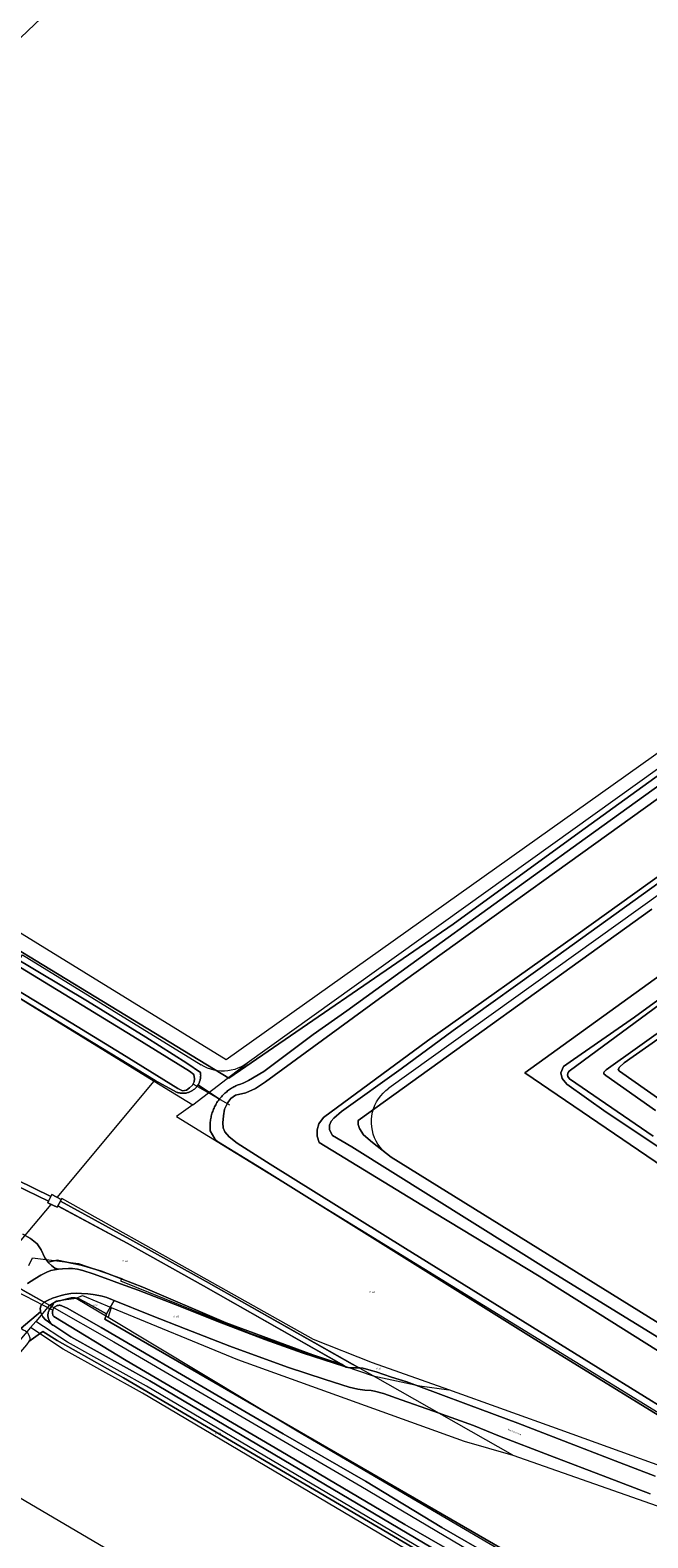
# Model space of a CAD drawing. Header units: metres. Extents: x 250001 to 257773, y 598992 to 609118.
# Tile 417 of 656: x 253239 to 253388, y 603689 to 604053. Entities that reach past the tile are written whole.
import ezdxf
from ezdxf.enums import TextEntityAlignment as Align
from ezdxf.lldxf.tags import DXFTag

# ---------------------------------------------------------------- set-up
doc = ezdxf.new("R2010")
doc.units = ezdxf.units.M
for name, color, linetype, lineweight in [('B-WE-GR-BOS_LOOF-GV', 252, 'Continuous', 13), ('B-WE-GR-BOUWLAND-GV', 252, 'Continuous', 13), ('B-WE-GR-GRAS-GV', 252, 'Continuous', 13), ('B-WE-GR-GROENVOORZIENING-GV', 252, 'Continuous', 18), ('B-WE-KG-GRENS_PERCEEL-G', 150, 'KG-PERCEEL', 18), ('B-WE-KG-GRENS_PERCEEL-S', 150, 'Continuous', 25), ('B-WE-KW-KUNSTWERK_DUIKER-G', 252, 'Continuous', 18), ('B-WE-OG-TERREIN_ERF-GV', 7, 'Continuous', 18), ('B-WE-OG-TOPOGRAFIE-T18', 2, 'Continuous', 18), ('B-WE-OG-WATER-GV', 252, 'Continuous', 18), ('B-WE-OG-WATER_SLOOT-GV', 252, 'Continuous', 18), ('B-WE-VH-ONVERHARD-GV', 252, 'Continuous', 18), ('B-WE-VH-VERHARDING_GESLOTEN-GV', 252, 'Continuous', 18), ('B-WE-VH-VERHARDING_OPEN-GV', 252, 'Continuous', 18), ('X-XX-AL-REFERENTIE-G', 7, 'Continuous', 18)]:
    doc.layers.add(name, color=color, linetype=linetype, lineweight=lineweight)
doc.styles.add('NLCS-ISO', font='NLCS-ISO.ttf')
doc.styles.add('NLCS-ISO-ANNOTATIEF-T18', font='NLCS-ISO.ttf', dxfattribs={"height": 1.8})
doc.styles.get("Standard").update_dxf_attribs({"font": 'NLCS-ISO.ttf'})
tags = doc.linetypes.add('KG-PERCEEL', pattern='A,5.5,-2,["P",Standard,S=1.8,R=0,X=-0.5,Y=-0.9],-2,5.5,-2,[5,NLCS.SHX,S=0.75,R=0,X=0,Y=0],-2', length=19).pattern_tags.tags
tags[6] = DXFTag(74, 10)

# ---------------------------------------------------------------- blocks, each defined once
blk = doc.blocks.new('SKG-PERCEELNUMMER-SO')
at = {"style": 'NLCS-ISO', "oblique": 10, "flags": 1}
blk.add_attdef('GEMEENTECODE', text='', height=1.8, dxfattribs=at).set_placement((0, 2.6), align=Align.MIDDLE_CENTER)
at = {"style": 'NLCS-ISO', "oblique": 10}
blk.add_attdef('SECTIE', text='', height=1.8, dxfattribs=at).set_placement((-0.5, 0), align=Align.MIDDLE_RIGHT)
blk.add_attdef('PERCEELNUMMER', text='', height=1.8, dxfattribs=at).set_placement((0.5, 0), align=Align.MIDDLE_LEFT)
blk = doc.blocks.new('BS2021-132-Xref-KAD-20210617')
at = {"layer": 'B-WE-KG-GRENS_PERCEEL-G', "flags": 128}
for points in [[(253712.534, 604507.482), (253701.448, 604099.702), (253286.577, 603804.627), (253149.143, 603889.321), (253101.89, 603925.843)], [(253767.923, 604145.357), (253291.644, 603803.789)], [(253753.404, 604104.425), (253325.81, 603797.773)], [(252926.488, 604042.39), (253135.52, 603882.718), (253146.768, 603874.951), (253167.264, 603862.339), (253269.232, 603799.467)], [(253245.788, 603771.43), (253244.54, 603772.09), (253244.29, 603771.67), (253236.09, 603775.64), (253225.3, 603780.4), (253218.66, 603783.55), (253209.1, 603788.4), (253139.71, 603823.99), (253133.6, 603827.21), (253126.58, 603831.45), (253119.49, 603836.06), (253114.15, 603839.78), (253070.06, 603870.7), (253070.3, 603871.05), (253068.24, 603872.54), (253067.98, 603872.17), (253047.15, 603886.72), (253026.27, 603902.43), (253015.17, 603910.87), (252996.2, 603925.73), (252951.67, 603960.89), (252924.98, 603982.07), (252896.19, 604004.74), (252896.51, 604005.1), (252894.52, 604006.64), (252894.2, 604006.32), (252894.04, 604008.21), (252893.69, 604008.51)], [(252890.73, 604005.66), (252891.11, 604005.27), (252893.44, 604005.31), (252893.17, 604004.95), (252895.12, 604003.41), (252895.44, 604003.72), (252897.8, 604001.84), (252935.45, 603972.13), (252967.2, 603946.94), (252995.38, 603924.72), (253005.49, 603916.79), (253030.89, 603897.36), (253046.45, 603885.65), (253067.21, 603871.12), (253066.98, 603870.75), (253069.04, 603869.36), (253113.5, 603838.69), (253125.91, 603830.31), (253132.9, 603826.11), (253215.25, 603783.75), (253225.02, 603779.16), (253235.72, 603774.4), (253243.72, 603770.54), (253243.57, 603770.15), (253244.38, 603769.745)], [(253097.482, 603921.589), (253140.096, 603889.037), (253151.036, 603881.483), (253171.116, 603869.128), (253236.652, 603828.72), (253237.438, 603829.996), (253280.57, 603803.403)], [(253278.504, 603793.751), (253291.644, 603803.789)], [(253291.644, 603803.789), (253290.943, 603803.329), (253290.205, 603802.93), (253289.437, 603802.594), (253288.643, 603802.324), (253287.829, 603802.12), (253287.001, 603801.986), (253286.165, 603801.922), (253285.327, 603801.928), (253284.492, 603802.004), (253283.666, 603802.15), (253282.855, 603802.365), (253282.065, 603802.646), (253281.302, 603802.993), (253280.57, 603803.403)], [(253245.788, 603771.43), (253269.232, 603799.467)], [(253269.232, 603799.467), (253278.504, 603793.751)], [(253326.364, 603781.15), (253325.628, 603781.654), (253324.939, 603782.222), (253324.304, 603782.849), (253323.727, 603783.53), (253323.213, 603784.259), (253322.767, 603785.032), (253322.391, 603785.841), (253322.088, 603786.681), (253321.862, 603787.544), (253321.713, 603788.424), (253321.644, 603789.313), (253321.654, 603790.206), (253321.744, 603791.094), (253321.912, 603791.97), (253322.158, 603792.828), (253322.479, 603793.66), (253322.873, 603794.461), (253323.337, 603795.223), (253323.868, 603795.941), (253324.46, 603796.609), (253325.109, 603797.221), (253325.81, 603797.773)], [(253278.504, 603793.751), (253274.64, 603790.978), (253430.424, 603695.138)], [(253651.336, 603580.952), (253532.602, 603654.261), (253515.204, 603663.93), (253326.364, 603781.15)], [(253246.815, 603770.887), (253245.788, 603771.43)], [(253232.884, 603755.997), (253244.38, 603769.745)], [(253244.38, 603769.745), (253245.79, 603769.04), (253245.98, 603769.37), (253246.05, 603769.333)], [(253246.05, 603769.333), (253262.7, 603760.36), (253281.08, 603750.1), (253315.216, 603730.683)], [(253246.815, 603770.887), (253246.625, 603770.497)], [(253322.028, 603728.327), (253281.79, 603751.12), (253263.36, 603761.36), (253246.625, 603770.497)], [(253340.283, 603724.932), (253321.919, 603731.513), (253307.627, 603737.149), (253280.001, 603752.643), (253246.942, 603771.146), (253246.815, 603770.887)], [(253238.951, 603754.953), (253239.862, 603756.797)], [(253239.862, 603756.797), (253250.93, 603755.447), (253261.401, 603751.869), (253261.092, 603751.283)], [(253261.092, 603751.283), (253292.286, 603738.612), (253315.216, 603730.683)], [(253237.346, 603749.12), (253243.946, 603745.384)], [(253243.946, 603745.384), (253245.63, 603746.46), (253250.43, 603747.12)], [(253250.43, 603747.12), (253251.898, 603747.725), (253258.822, 603744.877)], [(253250.43, 603747.12), (253258.147, 603742.483)], [(253243.946, 603745.384), (253240.67, 603741.505)], [(253243.946, 603745.384), (253259.502, 603736.579), (253319.068, 603701.677), (253377.24, 603667.24), (253394.458, 603657.001), (253414.47, 603646.298), (253438.668, 603631.406), (253481.482, 603606.276), (253491.72, 603600.226), (253534.534, 603575.562), (253540.724, 603571.947)], [(253258.822, 603744.877), (253258.147, 603742.483)], [(253258.147, 603742.483), (253303.7, 603715.11), (253388.2, 603665.52), (253422.61, 603646.01), (253466.75, 603619.95), (253495.6, 603603.88), (253536.53, 603580.09), (253570.47, 603560.59), (253602.396, 603541.396)], [(253258.822, 603744.877), (253289.35, 603732.318), (253343.982, 603712.581), (253355.756, 603709.221)], [(253239.389, 603739.988), (253215.34, 603711.511)], [(253240.67, 603741.505), (253239.389, 603739.988)], [(253379.667, 603657.012), (253376.521, 603658.925), (253266.381, 603724.132), (253247.26, 603734.792), (253239.389, 603739.988)], [(253380.736, 603658.702), (253377.588, 603660.618), (253267.374, 603725.869), (253248.302, 603736.501), (253240.67, 603741.505)], [(253315.216, 603730.683), (253322.028, 603728.327)], [(253355.756, 603709.221), (253322.028, 603728.327)], [(253322.028, 603728.327), (253333.288, 603725.931), (253340.283, 603724.932)], [(253430.424, 603695.138), (253428.436, 603692.119), (253406.832, 603700.997), (253367.134, 603715.309), (253340.283, 603724.932)], [(253215.34, 603711.511), (253360.25, 603626.323)], [(253355.756, 603709.221), (253408.638, 603690.627), (253496.108, 603638.988), (253505.592, 603634.246), (253512.778, 603644.474)]]:
    blk.add_lwpolyline(points, dxfattribs=at)
at = {"layer": 'B-WE-KG-GRENS_PERCEEL-S', "xscale": 0.2, "yscale": 0.2, "zscale": 0.2}
for p, values in [((253262.002, 603756.023), {'PERCEELNUMMER': '162', 'SECTIE': 'M'}), ((253321.591, 603748.541), {'PERCEELNUMMER': '160', 'SECTIE': 'M'}), ((253254.866, 603745.382), {'PERCEELNUMMER': '164', 'SECTIE': 'M'}), ((253274.294, 603742.662), {'PERCEELNUMMER': '163', 'SECTIE': 'M'}), ((253323.194, 603730.103), {'PERCEELNUMMER': '161', 'SECTIE': 'M'}), ((253284.34, 603714.434), {'PERCEELNUMMER': '490', 'SECTIE': 'M'})]:
    blk.add_blockref('SKG-PERCEELNUMMER-SO', p, dxfattribs=at).add_auto_attribs(values)
blk = doc.blocks.new('BS2021-132-Xref-BGT-GRIJS-20210617-aangepast')
at = {"layer": 'B-WE-GR-BOS_LOOF-GV', "flags": 128}
for points in [[(253389.28, 603841.01), (253318.46, 603789.95), (253318.456, 603789.004), (253318.734, 603788.076), (253319.754, 603786.496), (253321.9, 603784.654), (253325.291, 603782.047), (253326.364, 603781.15), (253501.605, 603672.372)], [(253446.91, 603741.4), (253358.63, 603801.52), (253447.9, 603865.93)]]:
    blk.add_lwpolyline(points, dxfattribs=at)
at = {"layer": 'B-WE-GR-BOUWLAND-GV', "flags": 128}
blk.add_lwpolyline([(253264.82, 604077.89), (253217.46, 604032.86), (253191.3, 604008.95), (253181.96, 604000), (253177.89, 603996.11), (253135.52, 603956.33), (253109.38, 603931.56), (253107.31, 603929.59), (253106.12, 603928.45), (253101.705, 603924.278), (253103.132, 603922.878), (253101.687, 603921.374), (253107.445, 603916.733), (253117.111, 603909.137), (253131.833, 603897.309), (253142.404, 603889.484), (253162.447, 603875.367), (253228.153, 603836.153), (253287.246, 603800.234), (253341.312, 603837.419), (253371.753, 603859.495), (253499.331, 603951.75)], dxfattribs=at)
at = {"layer": 'B-WE-GR-GRAS-GV', "flags": 128}
for points in [[(253236.09, 603775.64), (253244.322, 603771.654), (253244.54, 603772.09), (253246.81, 603770.89), (253246.6, 603770.51), (253263.36, 603761.36), (253281.79, 603751.12), (253317.02, 603731.162), (253318.631, 603730.275), (253318.861, 603730.27), (253319.533, 603730.21), (253320.217, 603730.055), (253321.549, 603729.627), (253322.752, 603729.283), (253326.454, 603728.048), (253330.156, 603726.872), (253337.759, 603724.096), (253345.079, 603721.367), (253356.985, 603716.883), (253370.435, 603711.723), (253380.419, 603707.845), (253390.12, 603704.108)], [(253421.36, 603700.06), (253360.23, 603737.7), (253295.1, 603778.41), (253284.76, 603784.76), (253283.85, 603785.56), (253282.729, 603787.524), (253282.707, 603787.819), (253282.693, 603788.114), (253282.687, 603788.409), (253282.689, 603788.705), (253282.699, 603789.001), (253282.717, 603789.295), (253282.743, 603789.59), (253282.777, 603789.884), (253282.819, 603790.176), (253282.869, 603790.468), (253282.927, 603790.757), (253282.992, 603791.046), (253283.065, 603791.332), (253283.146, 603791.616), (253283.235, 603791.898), (253283.331, 603792.178), (253283.435, 603792.455), (253283.546, 603792.728), (253283.665, 603792.999), (253283.791, 603793.266), (253283.924, 603793.53), (253284.064, 603793.791), (253284.211, 603794.047), (253284.365, 603794.299), (253284.526, 603794.547), (253284.694, 603794.791), (253284.867, 603795.03), (253284.958, 603795.147), (253279.774, 603798.556), (253279.672, 603798.401), (253279.563, 603798.251), (253279.448, 603798.106), (253279.327, 603797.965), (253279.2, 603797.83), (253279.068, 603797.701), (253278.929, 603797.578), (253278.786, 603797.46), (253278.638, 603797.349), (253278.485, 603797.244), (253278.327, 603797.146), (253278.166, 603797.055), (253278.001, 603796.971), (253277.832, 603796.895), (253277.66, 603796.825), (253277.485, 603796.763), (253277.308, 603796.709), (253277.129, 603796.662), (253276.948, 603796.623), (253276.765, 603796.592), (253276.581, 603796.569), (253276.396, 603796.554), (253276.211, 603796.547), (253276.026, 603796.547), (253275.84, 603796.556), (253275.656, 603796.573), (253275.472, 603796.598), (253275.29, 603796.63), (253275.109, 603796.671), (253274.93, 603796.719), (253274.753, 603796.775), (253274.609, 603796.827), (253269.47, 603799.61), (253205.05, 603838.78)], [(253237.5, 603762.582), (253239.39, 603761.471), (253240.967, 603760.208), (253241.918, 603758.792), (253242.864, 603756.843), (253243.656, 603755.771), (253245.794, 603756.246), (253251.584, 603755.04), (253256.49, 603753.592), (253266.462, 603749.732), (253286.567, 603741.127), (253307.515, 603733.388), (253311.32, 603732.12), (253314.403, 603731.144), (253281.08, 603750.1), (253262.7, 603760.36), (253245.974, 603769.373), (253245.79, 603769.04), (253243.57, 603770.15), (253243.756, 603770.523), (253235.72, 603774.4)], [(253388.837, 603699.9), (253378.558, 603703.838), (253364.66, 603709.105), (253352.495, 603713.766), (253346.284, 603716.339), (253336.594, 603719.828), (253328.838, 603722.581), (253324.523, 603724.089), (253322.33, 603724.66), (253321.54, 603724.803), (253320.018, 603724.9), (253318.355, 603725.104), (253316.292, 603725.604), (253310.444, 603727.504), (253301.401, 603730.425), (253287.492, 603735.55), (253276.918, 603739.595), (253268.29, 603743.021), (253259.543, 603746.549), (253257.713, 603743.323), (253257.336, 603742.051), (253361.398, 603681.808), (253460.069, 603624.186)], [(253331.617, 603686.94), (253261.819, 603727.841), (253245.792, 603736.912), (253242.384, 603739.042), (253239.012, 603736.644), (253238.43, 603735.823), (253229.947, 603726.067), (253205.275, 603696.708), (253187.47, 603675.372)]]:
    blk.add_lwpolyline(points, dxfattribs=at)
at = {"layer": 'B-WE-GR-GROENVOORZIENING-GV', "flags": 128}
for points in [[(253499.331, 603951.75), (253371.753, 603859.495), (253341.312, 603837.419), (253287.246, 603800.234), (253228.153, 603836.153)], [(253234.991, 603829.645), (253253.124, 603818.758), (253267.192, 603810.064), (253277.057, 603803.79), (253280.368, 603801.58), (253280.396, 603801.396), (253280.416, 603801.212), (253280.428, 603801.027), (253280.432, 603800.842), (253280.428, 603800.656), (253280.416, 603800.471), (253280.396, 603800.287), (253280.368, 603800.104), (253280.333, 603799.922), (253280.289, 603799.742), (253280.238, 603799.564), (253280.179, 603799.388), (253280.112, 603799.215), (253280.039, 603799.045), (253279.957, 603798.878), (253279.869, 603798.715), (253279.774, 603798.556), (253284.958, 603795.147), (253285.048, 603795.264), (253285.234, 603795.493), (253285.427, 603795.717), (253285.626, 603795.936), (253285.831, 603796.149), (253286.041, 603796.357), (253286.257, 603796.559), (253286.478, 603796.755), (253286.705, 603796.945), (253286.936, 603797.128), (253287.173, 603797.306), (253287.414, 603797.477), (253287.659, 603797.641), (253287.91, 603797.799), (253288.164, 603797.949), (253288.422, 603798.093), (253288.684, 603798.23), (253288.95, 603798.36), (253289.219, 603798.482), (253289.491, 603798.597), (253289.766, 603798.705), (253289.771, 603798.707), (253290.65, 603798.99), (253292, 603799.65), (253295.7, 603801.81), (253307.58, 603810.74), (253315.73, 603816.48), (253335.78, 603831.02), (253373.216, 603858.023), (253454.15, 603916.4)], [(253399.37, 603853.43), (253366.01, 603829.43), (253341.32, 603811.71), (253328.83, 603802.49), (253314.39, 603792.14), (253312.56, 603790.56), (253311.93, 603789.79), (253311.5, 603788.85), (253311.49, 603787.77), (253312.26, 603786.36), (253316.88, 603783.66), (253365.04, 603753.48), (253423.78, 603717.3)], [(253501.605, 603672.372), (253326.364, 603781.15), (253325.291, 603782.047), (253321.9, 603784.654), (253319.754, 603786.496), (253318.734, 603788.076), (253318.456, 603789.004), (253318.46, 603789.95), (253389.28, 603841.01)], [(253447.9, 603865.93), (253358.63, 603801.52), (253446.91, 603741.4)], [(253400.1, 603777.44), (253378.29, 603792.01), (253368.77, 603798.78), (253367.61, 603800.11), (253367.3, 603801.51), (253367.93, 603803.02), (253370.39, 603804.72), (253385.1, 603814.95), (253418.26, 603839.07)], [(253378.336, 603661.918), (253268.137, 603727.161), (253249.07, 603737.79), (253244.995, 603740.462), (253244.802, 603740.589), (253243.688, 603741.356), (253242.912, 603741.968), (253242.368, 603742.588), (253242.049, 603743.258), (253241.819, 603743.838), (253237.124, 603739.858), (253237.648, 603739.464), (253238.165, 603739.204), (253238.629, 603738.815), (253239.015, 603738.169), (253239.195, 603737.509), (253239.207, 603736.992), (253239.012, 603736.644), (253242.384, 603739.042), (253245.792, 603736.912), (253261.819, 603727.841), (253331.617, 603686.94)]]:
    blk.add_lwpolyline(points, dxfattribs=at)
for points in [[(253266.462, 603749.732), (253256.49, 603753.592), (253251.584, 603755.04), (253245.794, 603756.246), (253243.656, 603755.771), (253243.746, 603755.65), (253244.429, 603754.977), (253245.228, 603754.364), (253246.129, 603754.111), (253247.098, 603754.212), (253248.507, 603754.235), (253249.515, 603754.22), (253250.738, 603754.086), (253252.02, 603753.788), (253254.486, 603753.008), (253257.391, 603751.917), (253261.123, 603750.565), (253265.388, 603748.998), (253274.276, 603745.57), (253284.319, 603741.526), (253295.895, 603737.125), (253304.924, 603733.933), (253315.11, 603730.608), (253315.534, 603730.48), (253314.403, 603731.144), (253311.32, 603732.12), (253307.515, 603733.388), (253286.567, 603741.127)], [(253243.676, 603746.655), (253242.962, 603746.308), (253242.688, 603746.096), (253242.355, 603745.839), (253241.959, 603745.385), (253241.761, 603744.93), (253241.715, 603744.52), (253241.775, 603744.096), (253241.819, 603743.838), (253242.049, 603743.258), (253242.368, 603742.588), (253242.912, 603741.968), (253243.688, 603741.356), (253244.802, 603740.589), (253244.482, 603740.852), (253244.332, 603741.006), (253244.194, 603741.17), (253244.068, 603741.345), (253243.956, 603741.528), (253243.858, 603741.72), (253243.774, 603741.918), (253243.705, 603742.122), (253243.652, 603742.33), (253243.614, 603742.542), (253243.591, 603742.756), (253243.585, 603742.97), (253243.595, 603743.185), (253243.621, 603743.399), (253243.663, 603743.61), (253243.72, 603743.817), (253243.792, 603744.02), (253243.88, 603744.216), (253243.92, 603744.295), (253244.851, 603745.683), (253244.952, 603745.815), (253245.066, 603745.937), (253245.19, 603746.048), (253245.325, 603746.146), (253245.468, 603746.231), (253245.619, 603746.302), (253245.776, 603746.358), (253245.938, 603746.398), (253246.103, 603746.423), (253246.269, 603746.432), (253246.347, 603746.431), (253249.15, 603747.2), (253250.19, 603747.16), (253251.1, 603746.92), (253253.35, 603745.72), (253257.713, 603743.323), (253259.543, 603746.549), (253259.163, 603746.706), (253257.821, 603747.251), (253256.697, 603747.577), (253255.845, 603747.733), (253254.502, 603747.956), (253253.223, 603748.152), (253251.699, 603748.259), (253250.407, 603748.3), (253249.14, 603748.2), (253247.757, 603747.957), (253246.749, 603747.752), (253245.715, 603747.419), (253244.667, 603747.072)]]:
    blk.add_lwpolyline(points, close=True, dxfattribs=at)
at = {"layer": 'B-WE-KW-KUNSTWERK_DUIKER-G', "flags": 128}
for points in [[(253278.74, 603798.77), (253287.382, 603793.738)], [(253233.786, 603749.937), (253244.591, 603744.256)]]:
    blk.add_lwpolyline(points, dxfattribs=at)
at = {"layer": 'B-WE-OG-TERREIN_ERF-GV', "flags": 128}
blk.add_lwpolyline([(253408.61, 603822.17), (253382.63, 603803.88), (253381.46, 603802.84), (253381.18, 603802.3), (253381.49, 603801.87), (253401.71, 603787.69)], dxfattribs=at)
at = {"layer": 'B-WE-OG-WATER-GV', "flags": 128}
for points in [[(253399.723, 603874.13), (253323.57, 603819.399), (253296.109, 603799.344), (253293.681, 603797.736), (253291.326, 603796.671), (253288.851, 603796.109), (253287.734, 603795.325), (253286.967, 603794.312), (253286.205, 603792.718), (253285.947, 603791.088), (253285.805, 603789.46), (253285.854, 603788.182), (253286.288, 603787.217), (253287.304, 603786.063), (253289.215, 603784.49), (253297.159, 603779.44), (253329.865, 603759.052), (253377.987, 603729.258), (253424.786, 603700.267)], [(253393.729, 603732.522), (253362.073, 603752.376), (253333.771, 603769.544), (253309.018, 603784.687), (253308.502, 603786.233), (253308.568, 603787.705), (253308.944, 603789.142), (253310.054, 603790.739), (253335.166, 603809.187), (253370.914, 603834.655), (253413.632, 603865.292)], [(253226.616, 603827.28), (253249.209, 603813.545), (253261.438, 603806.113), (253274.919, 603797.728), (253276.036, 603797.146), (253276.987, 603797.291), (253277.721, 603797.838), (253278.453, 603798.508), (253278.852, 603799.339), (253278.924, 603800.04), (253278.818, 603801.075), (253277.713, 603801.878), (253264.057, 603810.373), (253251.806, 603817.818), (253229.212, 603831.553)], [(253404.798, 603828.045), (253376.106, 603806.876), (253369.308, 603801.921), (253369.078, 603801.589), (253368.966, 603800.988), (253368.989, 603800.601), (253369.419, 603800.062), (253370.919, 603799.009), (253389.602, 603786.234)], [(253390.145, 603792.414), (253378.145, 603800.841), (253377.697, 603801.244), (253377.676, 603801.36), (253377.682, 603801.577), (253377.77, 603801.748), (253378.231, 603802.217), (253402.076, 603819.163)], [(253350.9, 603684.694), (253338.614, 603691.698), (253320.214, 603702.96), (253300.345, 603714.31), (253285.322, 603723.15), (253256.419, 603739.989), (253248.185, 603744.677), (253247.12, 603745.205), (253246.969, 603745.27), (253246.812, 603745.32), (253246.65, 603745.355), (253246.486, 603745.374), (253246.321, 603745.377), (253246.157, 603745.364), (253245.994, 603745.335), (253245.835, 603745.291), (253245.682, 603745.231), (253245.534, 603745.157), (253245.395, 603745.069), (253245.264, 603744.968), (253245.144, 603744.854), (253245.036, 603744.73), (253244.94, 603744.596), (253244.858, 603744.453), (253244.79, 603744.302), (253244.736, 603744.146), (253244.699, 603743.986), (253244.676, 603743.822), (253244.67, 603743.657), (253244.68, 603743.492), (253244.705, 603743.33), (253244.747, 603743.17), (253244.803, 603743.015), (253244.875, 603742.866), (253244.922, 603742.783), (253245.039, 603742.656), (253262.478, 603732.013), (253299.767, 603710.191), (253329.705, 603692.444), (253366.031, 603671.549)]]:
    blk.add_lwpolyline(points, dxfattribs=at)
at = {"layer": 'B-WE-OG-WATER_SLOOT-GV', "flags": 128}
for points in [[(253454.15, 603916.4), (253373.216, 603858.023), (253335.78, 603831.02), (253315.73, 603816.48), (253307.58, 603810.74), (253295.7, 603801.81), (253292, 603799.65), (253290.65, 603798.99), (253289.771, 603798.707), (253289.766, 603798.705), (253289.491, 603798.597), (253289.219, 603798.482), (253288.95, 603798.36), (253288.684, 603798.23), (253288.422, 603798.093), (253288.164, 603797.949), (253287.91, 603797.799), (253287.659, 603797.641), (253287.414, 603797.477), (253287.173, 603797.306), (253286.936, 603797.128), (253286.705, 603796.945), (253286.478, 603796.755), (253286.257, 603796.559), (253286.041, 603796.357), (253285.831, 603796.149), (253285.626, 603795.936), (253285.427, 603795.717), (253285.234, 603795.493), (253285.048, 603795.264), (253284.958, 603795.147), (253284.867, 603795.03), (253284.694, 603794.791), (253284.526, 603794.547), (253284.365, 603794.299), (253284.211, 603794.047), (253284.064, 603793.791), (253283.924, 603793.53), (253283.791, 603793.266), (253283.665, 603792.999), (253283.546, 603792.728), (253283.435, 603792.455), (253283.331, 603792.178), (253283.235, 603791.898), (253283.146, 603791.616), (253283.065, 603791.332), (253282.992, 603791.046), (253282.927, 603790.757), (253282.869, 603790.468), (253282.819, 603790.176), (253282.777, 603789.884), (253282.743, 603789.59), (253282.717, 603789.295), (253282.699, 603789.001), (253282.689, 603788.705), (253282.687, 603788.409), (253282.693, 603788.114), (253282.707, 603787.819), (253282.729, 603787.524), (253283.85, 603785.56), (253284.76, 603784.76), (253295.1, 603778.41), (253360.23, 603737.7), (253421.36, 603700.06)], [(253423.78, 603717.3), (253365.04, 603753.48), (253316.88, 603783.66), (253312.26, 603786.36), (253311.49, 603787.77), (253311.5, 603788.85), (253311.93, 603789.79), (253312.56, 603790.56), (253314.39, 603792.14), (253328.83, 603802.49), (253341.32, 603811.71), (253366.01, 603829.43), (253399.37, 603853.43)], [(253413.632, 603865.292), (253370.914, 603834.655), (253335.166, 603809.187), (253310.054, 603790.739), (253308.944, 603789.142), (253308.568, 603787.705), (253308.502, 603786.233), (253309.018, 603784.687), (253333.771, 603769.544), (253362.073, 603752.376), (253393.729, 603732.522)], [(253424.786, 603700.267), (253377.987, 603729.258), (253329.865, 603759.052), (253297.159, 603779.44), (253289.215, 603784.49), (253287.304, 603786.063), (253286.288, 603787.217), (253285.854, 603788.182), (253285.805, 603789.46), (253285.947, 603791.088), (253286.205, 603792.718), (253286.967, 603794.312), (253287.734, 603795.325), (253288.851, 603796.109), (253291.326, 603796.671), (253293.681, 603797.736), (253296.109, 603799.344), (253323.57, 603819.399), (253399.723, 603874.13)], [(253229.212, 603831.553), (253251.806, 603817.818), (253264.057, 603810.373), (253277.713, 603801.878), (253278.818, 603801.075), (253278.924, 603800.04), (253278.852, 603799.339), (253278.453, 603798.508), (253277.721, 603797.838), (253276.987, 603797.291), (253276.036, 603797.146), (253274.919, 603797.728), (253261.438, 603806.113), (253249.209, 603813.545), (253226.616, 603827.28)], [(253205.05, 603838.78), (253269.47, 603799.61), (253274.609, 603796.827), (253274.753, 603796.775), (253274.93, 603796.719), (253275.109, 603796.671), (253275.29, 603796.63), (253275.472, 603796.598), (253275.656, 603796.573), (253275.84, 603796.556), (253276.026, 603796.547), (253276.211, 603796.547), (253276.396, 603796.554), (253276.581, 603796.569), (253276.765, 603796.592), (253276.948, 603796.623), (253277.129, 603796.662), (253277.308, 603796.709), (253277.485, 603796.763), (253277.66, 603796.825), (253277.832, 603796.895), (253278.001, 603796.971), (253278.166, 603797.055), (253278.327, 603797.146), (253278.485, 603797.244), (253278.638, 603797.349), (253278.786, 603797.46), (253278.929, 603797.578), (253279.068, 603797.701), (253279.2, 603797.83), (253279.327, 603797.965), (253279.448, 603798.106), (253279.563, 603798.251), (253279.672, 603798.401), (253279.774, 603798.556), (253279.869, 603798.715), (253279.957, 603798.878), (253280.039, 603799.045), (253280.112, 603799.215), (253280.179, 603799.388), (253280.238, 603799.564), (253280.289, 603799.742), (253280.333, 603799.922), (253280.368, 603800.104), (253280.396, 603800.287), (253280.416, 603800.471), (253280.428, 603800.656), (253280.432, 603800.842), (253280.428, 603801.027), (253280.416, 603801.212), (253280.396, 603801.396), (253280.368, 603801.58), (253277.057, 603803.79), (253267.192, 603810.064), (253253.124, 603818.758), (253234.991, 603829.645)], [(253418.26, 603839.07), (253385.1, 603814.95), (253370.39, 603804.72), (253367.93, 603803.02), (253367.3, 603801.51), (253367.61, 603800.11), (253368.77, 603798.78), (253378.29, 603792.01), (253400.1, 603777.44)], [(253401.71, 603787.69), (253381.49, 603801.87), (253381.18, 603802.3), (253381.46, 603802.84), (253382.63, 603803.88), (253408.61, 603822.17)], [(253402.076, 603819.163), (253378.231, 603802.217), (253377.77, 603801.748), (253377.682, 603801.577), (253377.676, 603801.36), (253377.697, 603801.244), (253378.145, 603800.841), (253390.145, 603792.414)], [(253389.602, 603786.234), (253370.919, 603799.009), (253369.419, 603800.062), (253368.989, 603800.601), (253368.966, 603800.988), (253369.078, 603801.589), (253369.308, 603801.921), (253376.106, 603806.876), (253404.798, 603828.045)], [(253366.031, 603671.549), (253329.705, 603692.444), (253299.767, 603710.191), (253262.478, 603732.013), (253245.039, 603742.656), (253244.922, 603742.783), (253244.875, 603742.866), (253244.803, 603743.015), (253244.747, 603743.17), (253244.705, 603743.33), (253244.68, 603743.492), (253244.67, 603743.657), (253244.676, 603743.822), (253244.699, 603743.986), (253244.736, 603744.146), (253244.79, 603744.302), (253244.858, 603744.453), (253244.94, 603744.596), (253245.036, 603744.73), (253245.144, 603744.854), (253245.264, 603744.968), (253245.395, 603745.069), (253245.534, 603745.157), (253245.682, 603745.231), (253245.835, 603745.291), (253245.994, 603745.335), (253246.157, 603745.364), (253246.321, 603745.377), (253246.486, 603745.374), (253246.65, 603745.355), (253246.812, 603745.32), (253246.969, 603745.27), (253247.12, 603745.205), (253248.185, 603744.677), (253256.419, 603739.989), (253285.322, 603723.15), (253300.345, 603714.31), (253320.214, 603702.96), (253338.614, 603691.698), (253350.9, 603684.694)], [(253361.398, 603681.808), (253257.336, 603742.051), (253257.713, 603743.323), (253253.35, 603745.72), (253251.1, 603746.92), (253250.19, 603747.16), (253249.15, 603747.2), (253246.347, 603746.431), (253246.269, 603746.432), (253246.103, 603746.423), (253245.938, 603746.398), (253245.776, 603746.358), (253245.619, 603746.302), (253245.468, 603746.231), (253245.325, 603746.146), (253245.19, 603746.048), (253245.066, 603745.937), (253244.952, 603745.815), (253244.851, 603745.683), (253243.92, 603744.295), (253243.88, 603744.216), (253243.792, 603744.02), (253243.72, 603743.817), (253243.663, 603743.61), (253243.621, 603743.399), (253243.595, 603743.185), (253243.585, 603742.97), (253243.591, 603742.756), (253243.614, 603742.542), (253243.652, 603742.33), (253243.705, 603742.122), (253243.774, 603741.918), (253243.858, 603741.72), (253243.956, 603741.528), (253244.068, 603741.345), (253244.194, 603741.17), (253244.332, 603741.006), (253244.482, 603740.852), (253244.802, 603740.589), (253244.995, 603740.462), (253249.07, 603737.79), (253268.137, 603727.161), (253378.336, 603661.918)]]:
    blk.add_lwpolyline(points, dxfattribs=at)
at = {"layer": 'B-WE-VH-ONVERHARD-GV', "flags": 128}
blk.add_lwpolyline([(253238.673, 603750.615), (253240.399, 603751.78), (253241.891, 603752.626), (253243.337, 603753.341), (253244.294, 603753.766), (253245.16, 603753.971), (253246.129, 603754.111), (253245.228, 603754.364), (253244.429, 603754.977), (253243.746, 603755.65), (253243.656, 603755.771), (253242.864, 603756.843), (253241.918, 603758.792), (253240.967, 603760.208), (253239.39, 603761.471), (253237.5, 603762.582)], dxfattribs=at)
at = {"layer": 'B-WE-VH-VERHARDING_GESLOTEN-GV', "flags": 128}
for points in [[(253114.15, 603839.78), (253070.046, 603870.71), (253069.274, 603869.674), (253113.5, 603838.69), (253125.91, 603830.31), (253132.9, 603826.11), (253208.52, 603787.21), (253215.25, 603783.75), (253225.02, 603779.16), (253235.72, 603774.4), (253243.756, 603770.523), (253244.322, 603771.654), (253236.09, 603775.64), (253225.3, 603780.4), (253218.66, 603783.55), (253209.1, 603788.4), (253139.71, 603823.99), (253133.6, 603827.21), (253126.58, 603831.45), (253119.49, 603836.06)], [(253281.79, 603751.12), (253263.36, 603761.36), (253246.6, 603770.51), (253245.974, 603769.373), (253262.7, 603760.36), (253281.08, 603750.1), (253314.403, 603731.144), (253315.534, 603730.48), (253315.971, 603730.347), (253316.631, 603730.286), (253317.327, 603730.285), (253318.295, 603730.283), (253318.631, 603730.275), (253317.02, 603731.162)]]:
    blk.add_lwpolyline(points, close=True, dxfattribs=at)
for points in [[(253237.088, 603749.266), (253242.688, 603746.096), (253242.962, 603746.308), (253243.676, 603746.655), (253244.667, 603747.072), (253245.715, 603747.419), (253246.749, 603747.752), (253247.757, 603747.957), (253249.14, 603748.2), (253250.407, 603748.3), (253251.699, 603748.259), (253253.223, 603748.152), (253254.502, 603747.956), (253255.845, 603747.733), (253256.697, 603747.577), (253257.821, 603747.251), (253259.163, 603746.706), (253259.543, 603746.549), (253268.29, 603743.021), (253276.918, 603739.595), (253287.492, 603735.55), (253301.401, 603730.425), (253310.444, 603727.504), (253316.292, 603725.604), (253318.355, 603725.104), (253320.018, 603724.9), (253321.54, 603724.803), (253322.33, 603724.66), (253324.523, 603724.089), (253328.838, 603722.581), (253336.594, 603719.828), (253346.284, 603716.339), (253352.495, 603713.766), (253364.66, 603709.105), (253378.558, 603703.838), (253388.837, 603699.9)], [(253390.12, 603704.108), (253380.419, 603707.845), (253370.435, 603711.723), (253356.985, 603716.883), (253345.079, 603721.367), (253337.759, 603724.096), (253330.156, 603726.872), (253326.454, 603728.048), (253322.752, 603729.283), (253321.549, 603729.627), (253320.217, 603730.055), (253319.533, 603730.21), (253318.861, 603730.27), (253318.631, 603730.275), (253318.295, 603730.283), (253317.327, 603730.285), (253316.631, 603730.286), (253315.971, 603730.347), (253315.534, 603730.48), (253315.11, 603730.608), (253304.924, 603733.933), (253295.895, 603737.125), (253284.319, 603741.526), (253274.276, 603745.57), (253265.388, 603748.998), (253261.123, 603750.565), (253257.391, 603751.917), (253254.486, 603753.008), (253252.02, 603753.788), (253250.738, 603754.086), (253249.515, 603754.22), (253248.507, 603754.235), (253247.098, 603754.212), (253246.129, 603754.111), (253245.16, 603753.971), (253244.294, 603753.766), (253243.337, 603753.341), (253241.891, 603752.626), (253240.399, 603751.78), (253238.673, 603750.615)], [(253237.124, 603739.858), (253241.819, 603743.838), (253241.775, 603744.096), (253241.715, 603744.52), (253241.761, 603744.93), (253241.959, 603745.385), (253242.355, 603745.839), (253242.688, 603746.096), (253237.088, 603749.266)]]:
    blk.add_lwpolyline(points, dxfattribs=at)
at = {"layer": 'B-WE-VH-VERHARDING_OPEN-GV', "flags": 128}
blk.add_lwpolyline([(253246.81, 603770.89), (253244.54, 603772.09), (253244.322, 603771.654), (253243.756, 603770.523), (253243.57, 603770.15), (253245.79, 603769.04), (253245.974, 603769.373), (253246.6, 603770.51)], close=True, dxfattribs=at)
at = {"layer": 'B-WE-OG-TOPOGRAFIE-T18', "style": 'NLCS-ISO-ANNOTATIEF-T18'}
blk.add_text('Vierhuizerweg', height=0.36, rotation=338.4, dxfattribs=at).set_placement((253356.114, 603714.755), align=Align.MIDDLE)

msp = doc.modelspace()

# ---------------------------------------------------------------- block references
at = {"layer": 'X-XX-AL-REFERENTIE-G'}
for name in ['BS2021-132-Xref-BGT-GRIJS-20210617-aangepast', 'BS2021-132-Xref-KAD-20210617']:
    msp.add_blockref(name, (0, 0), dxfattribs=at)

doc.saveas('drawing.dxf')
